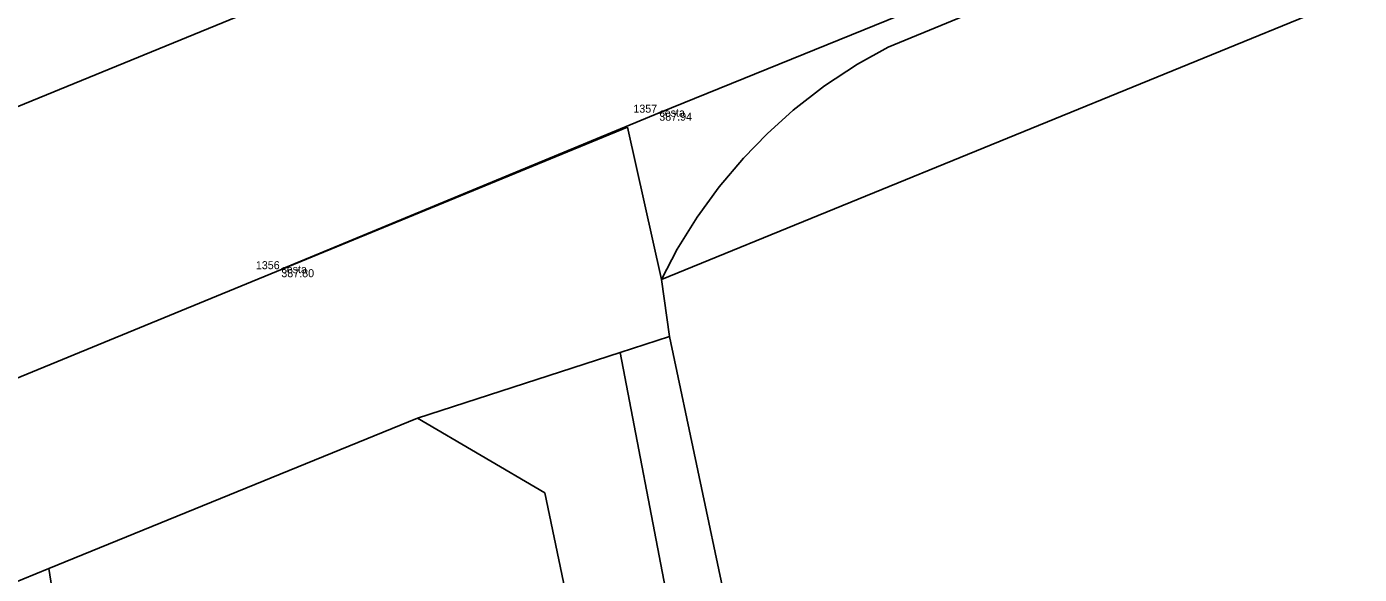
# Model space of a CAD drawing. Extents: x -757994 to -755874, y -1047691 to -1046119.
# Drawn here: x -756330.72 to -756289.08, y -1046748.07 to -1046730.96 of the extents above; entities that cross this region are included whole.
import ezdxf

# ---------------------------------------------------------------- set-up
doc = ezdxf.new("R2010")
doc.units = 0
for name, color, linetype in [('BOD_CISLO', 7, 'Continuous'), ('BOD_KOD', 7, 'Continuous'), ('BOD_VYSKA', 7, 'Continuous'), ('BOD_ZNACKA', 7, 'Continuous'), ('g_komunikace', 7, 'Continuous'), ('katastrální mapa', 7, 'Continuous')]:
    doc.layers.add(name, color=color, linetype=linetype)

msp = doc.modelspace()

# ---------------------------------------------------------------- linework, layer by layer
at = {"layer": 'BOD_ZNACKA'}
for p, q in [((-756310.95, -1046733.65), (-756310.95, -1046733.65)), ((-756322.76, -1046738.54), (-756322.76, -1046738.54))]:
    msp.add_line(p, q, dxfattribs=at)
at = {"layer": 'g_komunikace'}
msp.add_lwpolyline([(-756322.76, -1046738.543), (-756310.953, -1046733.653), (-756299.708, -1046729.083)], dxfattribs=at)
at = {"layer": 'katastrální mapa'}
for p, q in [((-755984.53, -1046599.97), (-756303.8, -1046731.6)), ((-756396.18, -1046760.15), (-756307.54, -1046723.85)), ((-756310.88, -1046738.86), (-756275.39, -1046724.36)), ((-756391.74, -1046766.92), (-756311.94, -1046734.1)), ((-756311.94, -1046734.1), (-756310.88, -1046738.86)), ((-756310.88, -1046738.86), (-756310.63, -1046740.64)), ((-756312.17, -1046741.14), (-756310.63, -1046740.64)), ((-756310.63, -1046740.64), (-756269.78, -1046934.1)), ((-756318.51, -1046743.19), (-756312.17, -1046741.14)), ((-756312.17, -1046741.14), (-756304.11, -1046783.1)), ((-756330.03, -1046747.89), (-756318.51, -1046743.19)), ((-756318.51, -1046743.19), (-756314.53, -1046745.53)), ((-756314.53, -1046745.53), (-756311.78, -1046758.68)), ((-756330.03, -1046747.89), (-756353.18, -1046757.42)), ((-756324.46, -1046783.01), (-756330.03, -1046747.89))]:
    msp.add_line(p, q, dxfattribs=at)
msp.add_lwpolyline([(-756303.8, -1046731.6), (-756304.757, -1046732.13), (-756305.792, -1046732.813), (-756306.771, -1046733.573), (-756307.58, -1046734.31), (-756308.323, -1046735.068), (-756309.081, -1046735.967), (-756309.771, -1046736.918), (-756310.39, -1046737.918), (-756310.88, -1046738.86)], dxfattribs=at)

# ---------------------------------------------------------------- texts
at = {"layer": 'BOD_CISLO'}
for s, p in [('1357', (-756311.761, -1046733.65)), ('1356', (-756323.557, -1046738.54))]:
    msp.add_text(s, height=0.25, dxfattribs=at).set_placement(p)
at = {"layer": 'BOD_KOD'}
for p in [(-756310.95, -1046733.775), (-756322.76, -1046738.665)]:
    msp.add_text('cesta', height=0.25, dxfattribs=at).set_placement(p)
at = {"layer": 'BOD_VYSKA'}
for s, p in [('387.94', (-756310.95, -1046733.9)), ('387.80', (-756322.76, -1046738.79))]:
    msp.add_text(s, height=0.25, dxfattribs=at).set_placement(p)

doc.saveas('drawing.dxf')
